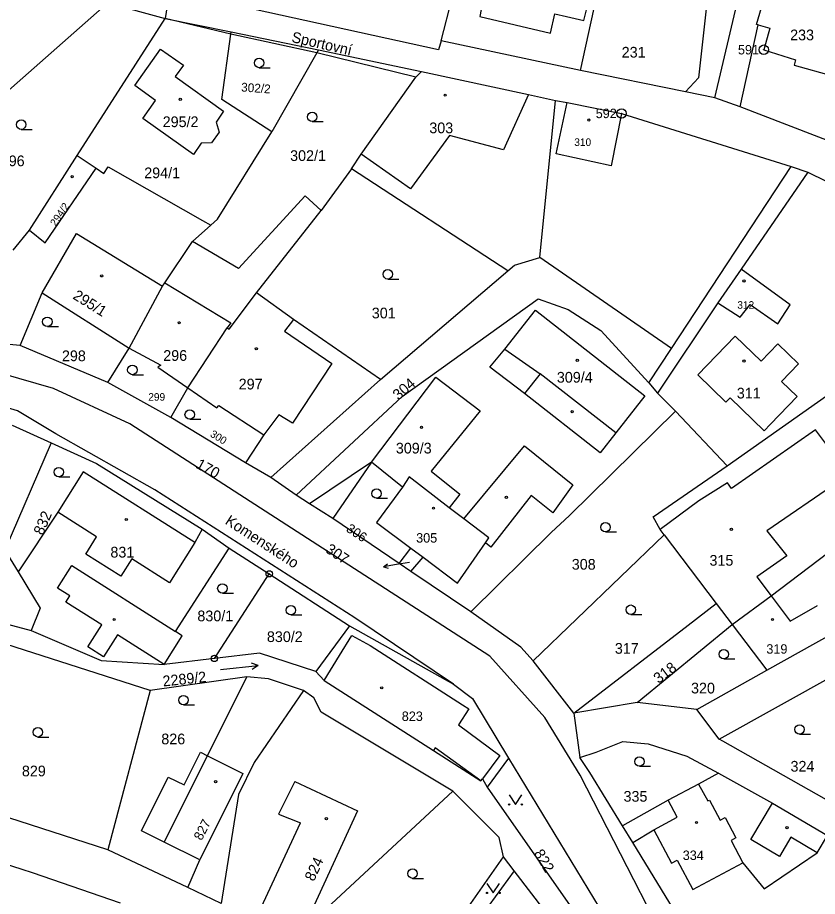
# Model space of a CAD drawing. Extents: x -504988 to -494607, y -1123820 to -1114018.
# Drawn here: x -497189.2 to -497062.2, y -1120348.7 to -1120209.1 of the extents above; entities that cross this region are included whole.
import ezdxf

# ---------------------------------------------------------------- set-up
doc = ezdxf.new("R2010")
doc.units = 0
for name, color, linetype in [('Hranice parcel', 7, 'Continuous'), ('Parcelní čísla', 7, 'Continuous'), ('Pop  PČ popisy', 7, 'Continuous'), ('Vnitřní kresba', 7, 'Continuous'), ('Značky bodu BP', 7, 'Continuous'), ('Značky budov', 7, 'Continuous'), ('Značky kultur', 7, 'Continuous')]:
    doc.layers.add(name, color=color, linetype=linetype)

msp = doc.modelspace()

# ---------------------------------------------------------------- linework, layer by layer
at = {"layer": 'Hranice parcel'}
for p, q in [((-497099.84, -1120217.48), (-497092.25, -1120182.81)), ((-497078.5, -1120221.85), (-497070.67, -1120188.52)), ((-497165.03, -1120204.53), (-497165.76, -1120209.25)), ((-497121.92, -1120212.76), (-497120.2, -1120205.93)), ((-497174.87, -1120206.72), (-497165.76, -1120209.25)), ((-497179.73, -1120231.02), (-497165.76, -1120209.25)), ((-497165.76, -1120209.25), (-497155.27, -1120211.33)), ((-497155.27, -1120211.33), (-497141.44, -1120214.23)), ((-497099.84, -1120217.48), (-497121.92, -1120212.76)), ((-497141.44, -1120214.23), (-497125.05, -1120217.66)), ((-497083.15, -1120220.9), (-497099.84, -1120217.48)), ((-497078.5, -1120221.85), (-497083.15, -1120220.9)), ((-497106.28, -1120247.23), (-497103.79, -1120222.24)), ((-497074.48, -1120223.29), (-497078.5, -1120221.85)), ((-497058.39, -1120229.47), (-497074.48, -1120223.29)), ((-497187.34, -1120242.86), (-497179.73, -1120231.02)), ((-497179.73, -1120231.02), (-497176.72, -1120232.99)), ((-497085.37, -1120261.68), (-497066.36, -1120232.76)), ((-497136.21, -1120233.13), (-497140.99, -1120239.76)), ((-497111.34, -1120249.33), (-497136.21, -1120233.13)), ((-497151.25, -1120252.82), (-497140.99, -1120239.76)), ((-497161.44, -1120244.69), (-497158.55, -1120242.07)), ((-497189.91, -1120246.03), (-497187.34, -1120242.86)), ((-497085.37, -1120261.68), (-497106.28, -1120247.23)), ((-497131.6, -1120266.57), (-497111.34, -1120249.33)), ((-497076.5, -1120280.33), (-497042.51, -1120256.3)), ((-497188.79, -1120261.21), (-497192.31, -1120260.88)), ((-497174.86, -1120267.05), (-497188.79, -1120261.21)), ((-497174.86, -1120267.05), (-497171.49, -1120261.59)), ((-497088.95, -1120267.13), (-497085.37, -1120261.68)), ((-497164.87, -1120272.65), (-497174.86, -1120267.05)), ((-497148.99, -1120282.17), (-497131.6, -1120266.57)), ((-497164.87, -1120272.65), (-497162.2, -1120267.9)), ((-497076.5, -1120280.33), (-497084.75, -1120271.6)), ((-497153.03, -1120279.86), (-497164.87, -1120272.65)), ((-497190.09, -1120273.86), (-497183.86, -1120276.68)), ((-497148.99, -1120282.17), (-497153.03, -1120279.86)), ((-497144.97, -1120284.99), (-497148.99, -1120282.17)), ((-497142.86, -1120286.34), (-497144.97, -1120284.99)), ((-497159.91, -1120290.35), (-497155.59, -1120293.37)), ((-497107.33, -1120311.29), (-497086.52, -1120291.26)), ((-497086.52, -1120291.26), (-497087.14, -1120290.44)), ((-497086.52, -1120291.26), (-497078.25, -1120302.19)), ((-497155.59, -1120293.37), (-497149.25, -1120297.47)), ((-497128.61, -1120295.81), (-497126.74, -1120293.41)), ((-497126.74, -1120293.41), (-497124.82, -1120294.84)), ((-497126.76, -1120297.11), (-497124.82, -1120294.84)), ((-497126.76, -1120297.11), (-497128.61, -1120295.81)), ((-497157.96, -1120310.92), (-497149.25, -1120297.47)), ((-497149.25, -1120297.47), (-497136.5, -1120305.72)), ((-497117.25, -1120303.49), (-497126.76, -1120297.11)), ((-497201.39, -1120302.61), (-497187.05, -1120306.47)), ((-497078.25, -1120302.19), (-497075.73, -1120305.53)), ((-497136.5, -1120305.72), (-497141.85, -1120313)), ((-497136.5, -1120305.72), (-497119.99, -1120315.01)), ((-497090.8, -1120317.89), (-497075.73, -1120305.53)), ((-497075.73, -1120305.53), (-497070.23, -1120312.8)), ((-497168.17, -1120315.99), (-497195.73, -1120307.17)), ((-497157.96, -1120310.92), (-497165.96, -1120311.86)), ((-497077.78, -1120323.73), (-497053.69, -1120310.32)), ((-497100.87, -1120319.6), (-497107.33, -1120311.29)), ((-497081.33, -1120319.04), (-497070.23, -1120312.8)), ((-497152.83, -1120313.84), (-497168.17, -1120315.99)), ((-497168.17, -1120315.99), (-497174.9, -1120341.31)), ((-497090.8, -1120317.89), (-497100.87, -1120319.6)), ((-497081.33, -1120319.04), (-497090.8, -1120317.89)), ((-497077.78, -1120323.73), (-497081.33, -1120319.04)), ((-497100.87, -1120319.6), (-497099.9, -1120326.68)), ((-497111.25, -1120326.76), (-497114.64, -1120331.35)), ((-497111.25, -1120326.76), (-497093.87, -1120355.42)), ((-497174.9, -1120341.31), (-497203.53, -1120332.06)), ((-497154.12, -1120332.55), (-497156.86, -1120349.88)), ((-497144.01, -1120354.19), (-497120.07, -1120332)), ((-497091.53, -1120340.15), (-497093.14, -1120337.51)), ((-497082.4, -1120355.08), (-497091.53, -1120340.15)), ((-497162.19, -1120347.29), (-497174.9, -1120341.31)), ((-497127.59, -1120364.52), (-497112.04, -1120342.45)), ((-497110.37, -1120344.64), (-497112.04, -1120342.45)), ((-497156.86, -1120349.88), (-497162.19, -1120347.29))]:
    msp.add_line(p, q, dxfattribs=at)
for points in [[(-497074.48, -1120223.29), (-497071.58, -1120210.26), (-497069.75, -1120210.77), (-497070.71, -1120214.19), (-497065.65, -1120215.79), (-497065.89, -1120216.65), (-497059.82, -1120218.35), (-497052.87, -1120193.5), (-497065.32, -1120190.02), (-497070.67, -1120188.52)], [(-497120.2, -1120205.93), (-497115.41, -1120206.97), (-497115.81, -1120208.93), (-497104.6, -1120211.56), (-497103.88, -1120208.5), (-497102.06, -1120208.93), (-497099.3, -1120209.57), (-497096.78, -1120199.54), (-497095.32, -1120192.9), (-497099.28, -1120192.03), (-497108.46, -1120191.52), (-497116.57, -1120189.55)], [(-497084.03, -1120202.76), (-497083.59, -1120202.85), (-497082.96, -1120200.42), (-497081.53, -1120193.57), (-497078.64, -1120196.72), (-497081.06, -1120218.64), (-497083.15, -1120220.9)], [(-497206.76, -1120232.05), (-497192.01, -1120221.83), (-497174.87, -1120206.72)], [(-497121.92, -1120212.76), (-497122.35, -1120214.22), (-497151.8, -1120207.74)], [(-497087.04, -1120354.48), (-497099.88, -1120329.46), (-497105.48, -1120320.32), (-497114.23, -1120310.57), (-497171.4, -1120273.63), (-497183.51, -1120268.01), (-497197.35, -1120264.04), (-497268.56, -1120247.23), (-497277.08, -1120243.87), (-497341.22, -1120209.24)], [(-497148.84, -1120227.26), (-497156.8, -1120222.09), (-497155.33, -1120211.73), (-497155.27, -1120211.33)], [(-497119.99, -1120315.01), (-497135.65, -1120304.45), (-497167.42, -1120284.15), (-497183.16, -1120275.2), (-497189.22, -1120271.56), (-497205.34, -1120266.82), (-497268.46, -1120254.4), (-497279.16, -1120250.56), (-497298.01, -1120244.32), (-497322.64, -1120230.85), (-497340.94, -1120216.65), (-497344.87, -1120214.42)], [(-497157.18, -1120227.29), (-497158.41, -1120228.99), (-497160.08, -1120229.06), (-497161.29, -1120230.83), (-497169.34, -1120225.14), (-497167.29, -1120222.25), (-497170.6, -1120219.9), (-497166.52, -1120214.13), (-497162.88, -1120216.66), (-497164.17, -1120218.44), (-497156.49, -1120223.96), (-497157.67, -1120225.69), (-497157.18, -1120227.29)], [(-497141.44, -1120214.23), (-497141.69, -1120214.67), (-497148.84, -1120227.26)], [(-497136.21, -1120233.13), (-497134.67, -1120230.79), (-497125.98, -1120218.53), (-497125.05, -1120217.66)], [(-497125.05, -1120217.66), (-497108.09, -1120221.3), (-497103.79, -1120222.24)], [(-497103.79, -1120222.24), (-497101.92, -1120222.57), (-497093.3, -1120224.31), (-497066.36, -1120232.76)], [(-497158.55, -1120242.07), (-497157.47, -1120241.1), (-497148.84, -1120227.26)], [(-497176.72, -1120232.99), (-497175.5, -1120233.88), (-497174.83, -1120232.8), (-497159.83, -1120241.33), (-497158.55, -1120242.07)], [(-497066.36, -1120232.76), (-497063.71, -1120233.64), (-497048.71, -1120241), (-497034.27, -1120250.46)], [(-497187.34, -1120242.86), (-497184.81, -1120244.86), (-497176.72, -1120232.99)], [(-497140.99, -1120239.76), (-497143.55, -1120237.39), (-497154.15, -1120248.97), (-497161.44, -1120244.69)], [(-497171.49, -1120261.59), (-497166.18, -1120251.76), (-497165.84, -1120251.21), (-497161.44, -1120244.69)], [(-497111.34, -1120249.33), (-497110.31, -1120248.44), (-497106.28, -1120247.23)], [(-497078, -1120254.39), (-497074.45, -1120256.71), (-497072.87, -1120254.7), (-497068.47, -1120257.75), (-497066.54, -1120254.72), (-497074.3, -1120249.05), (-497078, -1120254.39)], [(-497188.79, -1120261.21), (-497185.29, -1120252.81), (-497171.49, -1120261.59)], [(-497162.2, -1120267.9), (-497155.94, -1120258.36), (-497155.61, -1120258.61), (-497151.25, -1120252.82)], [(-497131.6, -1120266.57), (-497145.41, -1120257.06), (-497151.25, -1120252.82)], [(-497144.97, -1120284.99), (-497128.16, -1120269.3), (-497106.52, -1120253.76), (-497101.8, -1120255.48), (-497096.58, -1120258.81), (-497088.95, -1120267.13)], [(-497114.2, -1120264.63), (-497111.81, -1120261.75), (-497106.94, -1120255.6), (-497089.58, -1120269.21)], [(-497067.91, -1120266.9), (-497065.21, -1120264.12), (-497068.49, -1120260.94), (-497071.14, -1120263.69), (-497075.25, -1120259.71), (-497081.2, -1120265.85), (-497076.72, -1120270.19), (-497076.06, -1120269.51), (-497070.66, -1120274.74), (-497069.66, -1120273.67), (-497065.41, -1120269.32), (-497067.91, -1120266.9)], [(-497171.49, -1120261.59), (-497166.48, -1120264.34), (-497166.95, -1120264.62), (-497162.2, -1120267.9)], [(-497039.16, -1120262.68), (-497052.61, -1120271.55), (-497060.76, -1120276.92), (-497062.51, -1120274.6), (-497075.86, -1120283.9), (-497076.48, -1120283.01), (-497081.01, -1120285.87), (-497087.14, -1120290.44)], [(-497089.58, -1120269.21), (-497094.22, -1120275.09), (-497106.2, -1120265.67), (-497108.69, -1120268.83), (-497114.2, -1120264.63)], [(-497088.95, -1120267.13), (-497087.57, -1120268.74), (-497084.75, -1120271.6)], [(-497162.2, -1120267.9), (-497157.57, -1120271.08), (-497157.23, -1120270.71), (-497150.09, -1120275.38), (-497153.03, -1120279.86)], [(-497084.75, -1120271.6), (-497101.54, -1120288.21), (-497104.47, -1120290.9), (-497117.25, -1120303.49)], [(-497075.73, -1120305.53), (-497069.55, -1120300.96), (-497031.78, -1120272.32)], [(-497183.86, -1120276.68), (-497191.22, -1120293.71), (-497189.11, -1120297.17)], [(-497183.86, -1120276.68), (-497176.69, -1120279.96), (-497159.91, -1120290.35)], [(-497128.08, -1120283.69), (-497133, -1120279.74), (-497142.86, -1120286.34)], [(-497159.91, -1120290.35), (-497161.04, -1120292.5), (-497178.8, -1120281.27), (-497182.84, -1120287.66), (-497189.11, -1120297.17)], [(-497087.14, -1120290.44), (-497088.26, -1120288.42), (-497076.5, -1120280.33)], [(-497124.82, -1120294.84), (-497119.33, -1120298.95), (-497114.92, -1120292.55), (-497114.35, -1120291.73), (-497118.36, -1120288.75), (-497120.68, -1120286.96), (-497127.01, -1120282.08), (-497128.08, -1120283.69)], [(-497070.23, -1120312.8), (-497059.7, -1120306.88), (-497035.92, -1120292.96), (-497026.95, -1120287.66), (-497024.34, -1120282.04)], [(-497128.08, -1120283.69), (-497132.21, -1120289.31), (-497126.74, -1120293.41)], [(-497128.61, -1120295.81), (-497139.14, -1120288.7), (-497142.86, -1120286.34)], [(-497165.96, -1120311.86), (-497163.06, -1120307.3), (-497164.16, -1120306.61), (-497155.59, -1120293.37)], [(-497189.11, -1120297.17), (-497185.63, -1120302.92), (-497187.05, -1120306.47)], [(-497100.87, -1120319.6), (-497082.71, -1120305.64), (-497078.25, -1120302.19)], [(-497107.33, -1120311.29), (-497109.31, -1120309.11), (-497117.25, -1120303.49)], [(-497187.05, -1120306.47), (-497175.94, -1120311.26), (-497165.96, -1120311.86)], [(-497141.85, -1120313), (-497150.78, -1120310.07), (-497157.96, -1120310.92)], [(-497141.85, -1120313), (-497140.52, -1120314.42), (-497123.17, -1120325.54), (-497115.62, -1120330.34), (-497115.38, -1120330.02), (-497114.64, -1120331.35)], [(-497162.19, -1120347.29), (-497160.27, -1120342.92), (-497165.91, -1120340.11), (-497159.08, -1120326.38), (-497152.83, -1120313.84)], [(-497143.79, -1120315.99), (-497149.36, -1120314.18), (-497152.83, -1120313.84)], [(-497119.99, -1120315.01), (-497116.98, -1120317.3), (-497111.25, -1120326.76)], [(-497143.79, -1120315.99), (-497151.63, -1120327.47), (-497154.12, -1120332.55)], [(-497120.07, -1120332), (-497140.99, -1120319.43), (-497142.19, -1120317.19), (-497143.79, -1120315.99)], [(-497099.9, -1120326.68), (-497097.35, -1120325.82), (-497093.07, -1120324.12), (-497089.06, -1120324.49), (-497082.92, -1120326.43), (-497077.88, -1120329.16)], [(-497056.71, -1120335.65), (-497077.23, -1120324.05), (-497077.78, -1120323.73)], [(-497093.14, -1120337.51), (-497098.31, -1120329.06), (-497099.9, -1120326.68)], [(-497077.88, -1120329.16), (-497081.06, -1120330.87), (-497085.89, -1120333.46), (-497093.14, -1120337.51)], [(-497077.88, -1120329.16), (-497069.33, -1120333.89), (-497060.6, -1120339.07)], [(-497114.64, -1120331.35), (-497098.85, -1120353.94), (-497093.87, -1120355.42)], [(-497112.04, -1120342.45), (-497112.74, -1120339.35), (-497120.07, -1120332)], [(-497216.48, -1120335.38), (-497186.89, -1120344.92), (-497172.95, -1120349.77)], [(-497091.53, -1120340.15), (-497088.18, -1120338.17), (-497085.35, -1120343.44), (-497084.47, -1120342.97), (-497081.96, -1120347.64), (-497074.01, -1120343.37), (-497070.65, -1120347.54), (-497062.22, -1120341.81), (-497060.6, -1120339.07)], [(-497110.37, -1120344.64), (-497125.43, -1120365.32), (-497125.71, -1120365.7)], [(-497093.2, -1120362.28), (-497098.42, -1120360.2), (-497110.37, -1120344.64)]]:
    msp.add_lwpolyline(points, dxfattribs=at)
at = {"layer": 'Pop  PČ popisy'}
for p, q in [((-497131.12, -1120296.34), (-497130.49, -1120295.88)), ((-497129.05, -1120296.01), (-497131.12, -1120296.34)), ((-497131.12, -1120296.34), (-497130.38, -1120296.57)), ((-497126.98, -1120295.69), (-497129.05, -1120296.01))]:
    msp.add_line(p, q, dxfattribs=at)
at = {"layer": 'Vnitřní kresba'}
for p, q in [((-497071.84, -1120210.19), (-497071.09, -1120207.49)), ((-497155.33, -1120211.73), (-497165.76, -1120209.25)), ((-497071.58, -1120210.26), (-497071.84, -1120210.19)), ((-497141.69, -1120214.67), (-497155.33, -1120211.73)), ((-497125.98, -1120218.53), (-497141.69, -1120214.67)), ((-497108.09, -1120221.3), (-497112.05, -1120230.11)), ((-497103.69, -1120230.75), (-497101.92, -1120222.57)), ((-497093.3, -1120224.31), (-497094.96, -1120232.63)), ((-497120.62, -1120227.82), (-497126.81, -1120236.3)), ((-497112.05, -1120230.11), (-497120.62, -1120227.82)), ((-497126.81, -1120236.3), (-497134.67, -1120230.79)), ((-497094.96, -1120232.63), (-497103.69, -1120230.75)), ((-497063.71, -1120233.64), (-497074.3, -1120249.05)), ((-497185.29, -1120252.81), (-497179.84, -1120243.42)), ((-497179.84, -1120243.42), (-497166.18, -1120251.76)), ((-497165.84, -1120251.21), (-497155.37, -1120257.6)), ((-497078, -1120254.39), (-497087.57, -1120268.74)), ((-497155.37, -1120257.6), (-497155.94, -1120258.36)), ((-497145.41, -1120257.06), (-497146.83, -1120258.92)), ((-497146.83, -1120258.92), (-497139.33, -1120264.05)), ((-497111.81, -1120261.75), (-497106.2, -1120265.67)), ((-497139.33, -1120264.05), (-497145.56, -1120273.55)), ((-497133, -1120279.74), (-497122.81, -1120266.2)), ((-497122.81, -1120266.2), (-497115.77, -1120271.55)), ((-497096.71, -1120278.26), (-497108.69, -1120268.83)), ((-497115.77, -1120271.55), (-497123.52, -1120281.14)), ((-497147.73, -1120272.19), (-497150.09, -1120275.38)), ((-497145.56, -1120273.55), (-497147.73, -1120272.19)), ((-497094.22, -1120275.09), (-497096.71, -1120278.26)), ((-497118.36, -1120288.75), (-497108.69, -1120277.13)), ((-497108.69, -1120277.13), (-497101.03, -1120283.34)), ((-497049.39, -1120276.31), (-497070.2, -1120290.63)), ((-497133, -1120279.74), (-497139.14, -1120288.7)), ((-497123.52, -1120281.14), (-497118.96, -1120284.82)), ((-497101.03, -1120283.34), (-497104.22, -1120287.8)), ((-497118.96, -1120284.82), (-497120.68, -1120286.96)), ((-497107.64, -1120285.05), (-497114.03, -1120293.24)), ((-497104.22, -1120287.8), (-497107.64, -1120285.05)), ((-497176.66, -1120291.57), (-497182.84, -1120287.66)), ((-497070.2, -1120290.63), (-497067.05, -1120294.61)), ((-497178.4, -1120294.33), (-497176.66, -1120291.57)), ((-497161.04, -1120292.5), (-497165.08, -1120298.89)), ((-497114.03, -1120293.24), (-497114.92, -1120292.55)), ((-497172.82, -1120297.85), (-497178.4, -1120294.33)), ((-497171.08, -1120295.1), (-497172.82, -1120297.85)), ((-497165.08, -1120298.89), (-497171.08, -1120295.1)), ((-497067.05, -1120294.61), (-497071.82, -1120297.95)), ((-497182.87, -1120299.75), (-497180.58, -1120296.15)), ((-497180.58, -1120296.15), (-497164.16, -1120306.61)), ((-497071.82, -1120297.95), (-497069.55, -1120300.96)), ((-497180.93, -1120300.98), (-497182.87, -1120299.75)), ((-497181.55, -1120301.95), (-497180.93, -1120300.98)), ((-497069.55, -1120300.96), (-497066.51, -1120304.97)), ((-497175.84, -1120305.58), (-497181.55, -1120301.95)), ((-497066.51, -1120304.97), (-497062.16, -1120302.52)), ((-497178.07, -1120309.07), (-497175.84, -1120305.58)), ((-497173.33, -1120307.17), (-497175.56, -1120310.67)), ((-497165.96, -1120311.86), (-497173.33, -1120307.17)), ((-497138.09, -1120310.45), (-497136.13, -1120307.27)), ((-497136.13, -1120307.27), (-497133.2, -1120308.88)), ((-497175.56, -1120310.67), (-497178.07, -1120309.07)), ((-497133.2, -1120308.88), (-497118.53, -1120318.29)), ((-497140.52, -1120314.42), (-497138.09, -1120310.45)), ((-497117.53, -1120318.93), (-497119.18, -1120321.44)), ((-497118.53, -1120318.29), (-497117.53, -1120318.93)), ((-497119.18, -1120321.44), (-497112.63, -1120326.33)), ((-497162.76, -1120331.01), (-497160.19, -1120325.83)), ((-497160.19, -1120325.83), (-497159.08, -1120326.38)), ((-497159.08, -1120326.38), (-497153.44, -1120329.19)), ((-497122.9, -1120325.12), (-497123.17, -1120325.54)), ((-497115.62, -1120330.34), (-497122.9, -1120325.12)), ((-497112.63, -1120326.33), (-497115.38, -1120330.02)), ((-497169.54, -1120338.31), (-497165.28, -1120329.76)), ((-497165.28, -1120329.76), (-497162.76, -1120331.01)), ((-497153.44, -1120329.19), (-497160.27, -1120342.92)), ((-497145.21, -1120330.45), (-497147.78, -1120335.67)), ((-497145.21, -1120330.45), (-497135.23, -1120335.13)), ((-497081.06, -1120330.87), (-497079.61, -1120333.56)), ((-497084.45, -1120336.16), (-497085.89, -1120333.46)), ((-497079.61, -1120333.56), (-497079.35, -1120333.42)), ((-497079.35, -1120333.42), (-497077.65, -1120336.59)), ((-497072.75, -1120339.67), (-497069.33, -1120333.89)), ((-497147.78, -1120335.67), (-497144.31, -1120337.06)), ((-497135.23, -1120335.13), (-497144.01, -1120354.19)), ((-497088.18, -1120338.17), (-497084.45, -1120336.16)), ((-497150.86, -1120351.16), (-497144.31, -1120337.06)), ((-497077.65, -1120336.59), (-497076.85, -1120336.17)), ((-497076.85, -1120336.17), (-497075.12, -1120339.4)), ((-497165.91, -1120340.11), (-497169.54, -1120338.31)), ((-497075.12, -1120339.4), (-497075.91, -1120339.82)), ((-497075.91, -1120339.82), (-497074.01, -1120343.37)), ((-497068.2, -1120342.37), (-497072.75, -1120339.67)), ((-497066.4, -1120339.33), (-497068.2, -1120342.37)), ((-497062.22, -1120341.81), (-497066.4, -1120339.33))]:
    msp.add_line(p, q, dxfattribs=at)
at = {"layer": 'Značky bodu BP'}
for centre, radius in [((-497070.71, -1120214.19), 0.75), ((-497070.71, -1120214.19), 0.03), ((-497093.3, -1120224.31), 0.75), ((-497093.3, -1120224.31), 0.03), ((-497149.25, -1120297.47), 0.5), ((-497149.25, -1120297.47), 0.0303), ((-497157.96, -1120310.92), 0.5), ((-497157.96, -1120310.92), 0.0303)]:
    msp.add_circle(centre, radius, dxfattribs=at)
at = {"layer": 'Značky budov'}
for centre in [(-497121.31, -1120221.41), (-497163.38, -1120222.06), (-497098.49, -1120225.36), (-497180.55, -1120234.36), (-497175.85, -1120250.13), (-497073.86, -1120250.93), (-497163.56, -1120257.58), (-497151.31, -1120261.71), (-497100.33, -1120263.55), (-497073.86, -1120263.66), (-497101.14, -1120271.71), (-497125.06, -1120274.18), (-497111.58, -1120285.33), (-497123.17, -1120287.04), (-497171.95, -1120288.83), (-497075.85, -1120290.41), (-497173.88, -1120304.73), (-497069.32, -1120304.72), (-497131.39, -1120315.58), (-497157.76, -1120330.49), (-497140.18, -1120336.37), (-497081.4, -1120336.99), (-497067.02, -1120337.81)]:
    msp.add_circle(centre, 0.175, dxfattribs=at)
at = {"layer": 'Značky kultur'}
for p, q in [((-497150.85, -1120217.05), (-497149.1, -1120217.05)), ((-497142.42, -1120225.62), (-497140.67, -1120225.62)), ((-497188.63, -1120226.85), (-497186.88, -1120226.85)), ((-497130.42, -1120250.63), (-497128.67, -1120250.63)), ((-497184.49, -1120258.17), (-497182.74, -1120258.17)), ((-497170.99, -1120265.83), (-497169.24, -1120265.83)), ((-497161.88, -1120272.92), (-497160.13, -1120272.92)), ((-497182.68, -1120282.05), (-497180.93, -1120282.05)), ((-497132.21, -1120285.47), (-497130.46, -1120285.47)), ((-497095.85, -1120290.82), (-497094.1, -1120290.82)), ((-497156.69, -1120300.54), (-497154.94, -1120300.54)), ((-497145.81, -1120304), (-497144.06, -1120304)), ((-497091.83, -1120303.92), (-497090.08, -1120303.92)), ((-497077.06, -1120311), (-497075.31, -1120311)), ((-497156.99, -1120312.68), (-497151.02, -1120312.05)), ((-497151.02, -1120312.05), (-497152.04, -1120311.66)), ((-497151.02, -1120312.05), (-497151.94, -1120312.65)), ((-497162.87, -1120318.29), (-497161.12, -1120318.29)), ((-497185.99, -1120323.4), (-497184.24, -1120323.4)), ((-497065.03, -1120322.94), (-497063.28, -1120322.94)), ((-497090.45, -1120328.05), (-497088.7, -1120328.05)), ((-497126.49, -1120345.86), (-497124.74, -1120345.86))]:
    msp.add_line(p, q, dxfattribs=at)
for points in [[(-497111.14, -1120332.61), (-497110.14, -1120334.11), (-497109.14, -1120332.61)], [(-497114.67, -1120346.67), (-497113.67, -1120348.17), (-497112.67, -1120346.67)]]:
    msp.add_lwpolyline(points, dxfattribs=at)
for centre, radius in [((-497150.85, -1120216.3), 0.75), ((-497142.42, -1120224.87), 0.75), ((-497188.63, -1120226.1), 0.75), ((-497130.42, -1120249.88), 0.75), ((-497184.49, -1120257.42), 0.75), ((-497170.99, -1120265.08), 0.75), ((-497161.88, -1120272.17), 0.75), ((-497182.68, -1120281.3), 0.75), ((-497132.21, -1120284.72), 0.75), ((-497095.85, -1120290.07), 0.75), ((-497156.69, -1120299.79), 0.75), ((-497145.81, -1120303.25), 0.75), ((-497091.83, -1120303.17), 0.75), ((-497077.06, -1120310.25), 0.75), ((-497162.87, -1120317.54), 0.75), ((-497185.99, -1120322.65), 0.75), ((-497065.03, -1120322.19), 0.75), ((-497090.45, -1120327.3), 0.75), ((-497111.14, -1120334.11), 0.1), ((-497109.14, -1120334.11), 0.1), ((-497126.49, -1120345.11), 0.75), ((-497114.67, -1120348.17), 0.1), ((-497112.67, -1120348.17), 0.1)]:
    msp.add_circle(centre, radius, dxfattribs=at)

# ---------------------------------------------------------------- texts
at = {"layer": 'Parcelní čísla'}
for s, height, p in [('233', 1.7, (-497066.52, -1120212.69)), ('231', 1.7, (-497093.27, -1120215.44)), ('295/2', 1.7, (-497166.17, -1120226.49)), ('303', 1.7, (-497123.83, -1120227.46)), ('310', 1.2, (-497100.8, -1120229.48)), ('196', 1.7, (-497191.89, -1120232.7)), ('302/1', 1.7, (-497145.93, -1120231.87)), ('294/1', 1.7, (-497169.1, -1120234.61)), ('301', 1.7, (-497132.96, -1120256.88)), ('312', 1.2, (-497074.91, -1120255.35)), ('298', 1.7, (-497182.17, -1120263.68)), ('296', 1.7, (-497166.08, -1120263.63)), ('309/4', 1.7, (-497103.57, -1120267.09)), ('297', 1.7, (-497154.1, -1120268.17)), ('299', 1.2, (-497168.46, -1120269.96)), ('311', 1.7, (-497074.99, -1120269.61)), ('309/3', 1.7, (-497129.14, -1120278.35)), ('305', 1.5, (-497125.92, -1120292.51)), ('831', 1.7, (-497174.47, -1120294.88)), ('308', 1.7, (-497101.2, -1120296.81)), ('315', 1.7, (-497079.33, -1120296.18)), ('830/1', 1.7, (-497160.66, -1120305.01)), ('830/2', 1.7, (-497149.62, -1120308.31)), ('317', 1.7, (-497094.36, -1120310.17)), ('319', 1.5, (-497070.3, -1120310.16)), ('320', 1.7, (-497082.26, -1120316.48)), ('823', 1.5, (-497128.2, -1120320.85)), ('826', 1.7, (-497166.39, -1120324.56)), ('324', 1.7, (-497066.46, -1120328.9)), ('829', 1.7, (-497188.53, -1120329.65)), ('335', 1.7, (-497092.98, -1120333.68)), ('334', 1.5, (-497083.58, -1120342.94))]:
    msp.add_text(s, height=height, dxfattribs=at).set_placement(p)
for s, height, rotation, p in [('302/2', 1.4, 356, (-497153.75, -1120220.82)), ('294/2', 1.2, 56, (-497183.16, -1120242.35)), ('295/1', 1.7, 328, (-497180.57, -1120253.67)), ('304', 1.7, 41, (-497128.73, -1120269.96)), ('300', 1.2, 328, (-497158.75, -1120275.56)), ('170', 1.7, 331, (-497161.04, -1120280.55)), ('832', 1.7, 67, (-497185.2, -1120291.45)), ('306', 1.5, 326, (-497137.16, -1120290.63)), ('307', 1.7, 326, (-497140.46, -1120293.94)), ('318', 1.7, 37, (-497087.42, -1120314.99)), ('2289/2', 1.7, 6, (-497166.09, -1120315.38)), ('827', 1.5, 63, (-497159.99, -1120339.95)), ('822', 1.7, 301, (-497107.29, -1120341.87)), ('824', 1.7, 65, (-497142.17, -1120346.45))]:
    msp.add_text(s, height=height, rotation=rotation, dxfattribs=at).set_placement(p)
at = {"layer": 'Pop  PČ popisy'}
for s, rotation, p in [('Sportovní', 347, (-497145.81, -1120212.95)), ('Komenského', 327, (-497156.39, -1120289.45))]:
    msp.add_text(s, height=1.7, rotation=rotation, dxfattribs=at).set_placement(p)
at = {"layer": 'Značky bodu BP'}
for s, p in [('591', (-497074.81, -1120214.94)), ('592', (-497097.4, -1120225.06))]:
    msp.add_text(s, height=1.5, dxfattribs=at).set_placement(p)

doc.saveas('drawing.dxf')
